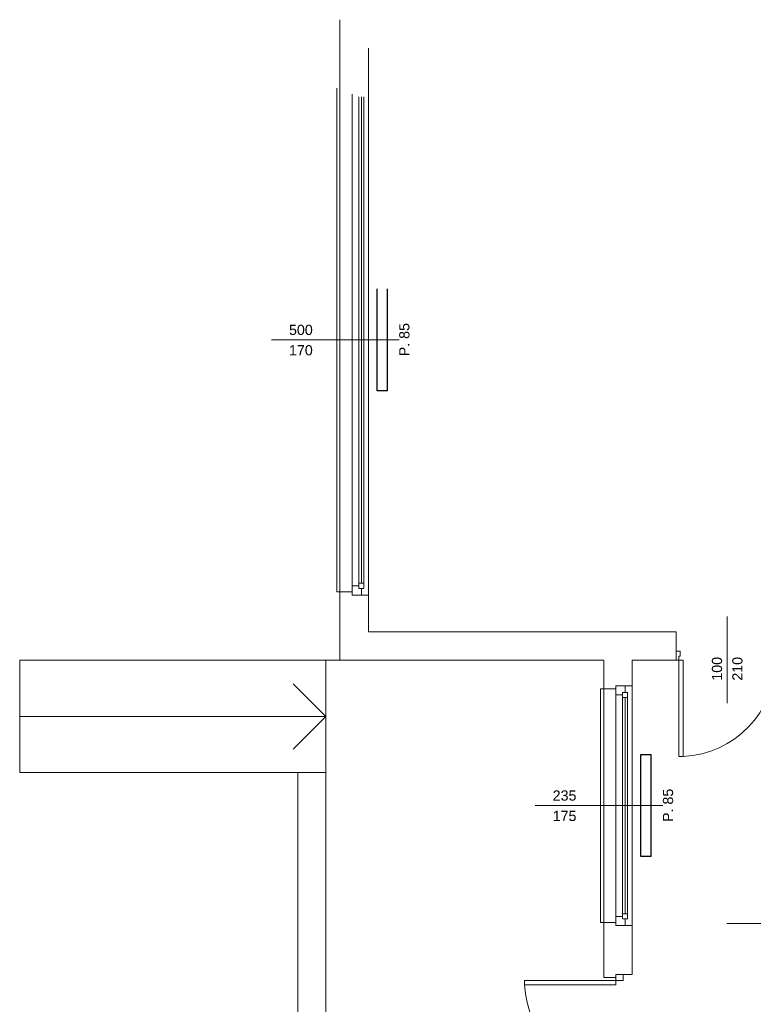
# Model space of a CAD drawing. Header units: millimetres. Extents: x 183299 to 1018155, y -286688 to 171278.
# Tile 302 of 320: x 508074 to 515266, y -25119 to -15467. Entities that reach past the tile are written whole.
import ezdxf

# ---------------------------------------------------------------- set-up
doc = ezdxf.new("R2010")
doc.units = ezdxf.units.MM
doc.header["$MEASUREMENT"] = 0
for name, color, linetype, lineweight in [('zzz_podklady_drzwi', 252, 'Continuous', 15), ('zzz_podklady_drzwi_opisy', 252, 'Continuous', 15), ('zzz_podklady_okna_opisy', 252, 'Continuous', 15), ('zzz_podklady_sciany', 252, 'Continuous', 15)]:
    doc.layers.add(name, color=color, linetype=linetype, lineweight=lineweight)
doc.layers.add('zzz_podklady_grzejniki_ist', color=252, linetype='Continuous')
doc.styles.add('GENERATED_STYLE_1', font='arial.ttf')

msp = doc.modelspace()

# ---------------------------------------------------------------- linework, layer by layer
at = {"layer": 'zzz_podklady_drzwi'}
for p, q in [((514508.87701, -21746.49465), (514508.87701, -21656.49465)), ((514548.87701, -21656.49465), (514508.87701, -21656.49465)), ((514508.87701, -21656.49465), (514508.87701, -21746.49465)), ((514508.87701, -21746.49465), (514508.87701, -21656.49465)), ((514536.87701, -21746.49465), (514536.87701, -21706.49465)), ((514536.87701, -21706.49465), (514548.87701, -21706.49465)), ((514548.87701, -21706.49465), (514548.87701, -21656.49465)), ((514508.87701, -21746.49465), (514536.87701, -21746.49465)), ((514536.87701, -21746.49465), (514536.87701, -22690.49465)), ((514576.87701, -21746.49465), (514536.87701, -21746.49465)), ((514576.87701, -22690.49465), (514576.87701, -21746.49465)), ((514536.87701, -22690.49465), (514576.87701, -22690.49465))]:
    msp.add_line(p, q, dxfattribs=at)
msp.add_arc((514536.87701, -21746.49465), 944, 272.428514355, 0, dxfattribs=at)
at = {"layer": 'zzz_podklady_drzwi_opisy'}
for p, q in [((515008.87701, -22167.92322), (515008.87701, -21316.49465)), ((515007.44844, -24326.49465), (516378.87701, -24326.49465))]:
    msp.add_line(p, q, dxfattribs=at)
at = {"layer": 'zzz_podklady_grzejniki_ist'}
for p, q in [((511579.20621, -19106.74465), (511579.20621, -18106.74465)), ((511679.20621, -19106.74465), (511679.20621, -18106.74465)), ((511679.20621, -19106.74465), (511579.20621, -19106.74465)), ((514164.20621, -23671.49465), (514164.20621, -22671.49465)), ((514164.20621, -22671.49465), (514264.20621, -22671.49465)), ((514264.20621, -23671.49465), (514264.20621, -22671.49465)), ((514264.20621, -23671.49465), (514164.20621, -23671.49465))]:
    msp.add_line(p, q, dxfattribs=at)
at = {"layer": 'zzz_podklady_sciany'}
for p, q in [((511213.87701, -15466.99465), (511213.87701, -21746.49465)), ((511493.87701, -21466.49465), (511493.87701, -15746.99465)), ((511493.87701, -21106.74465), (511493.87701, -16106.74465)), ((511493.87701, -21106.74465), (511493.87701, -16106.74465)), ((511183.87701, -21076.74465), (511183.87701, -16136.74465)), ((511213.87701, -21076.74465), (511213.87701, -16136.74465)), ((511213.87701, -21076.74465), (511183.87701, -21076.74465)), ((511213.87701, -21076.74465), (511333.87701, -21076.74465)), ((511333.87701, -21076.74465), (511333.87701, -21106.74465)), ((511333.87701, -21076.74465), (511333.87701, -21106.74465)), ((511333.87701, -21106.74465), (511423.87701, -21106.74465)), ((511333.87701, -21106.74465), (511423.87701, -21106.74465)), ((511333.87701, -21106.74465), (511423.87701, -21106.74465)), ((511423.87701, -21106.74465), (511493.87701, -21106.74465)), ((514508.87701, -21466.49465), (511493.87701, -21466.49465)), ((514508.87701, -21746.49465), (514508.87701, -21466.49465)), ((511073.87701, -21746.49465), (508073.87701, -21746.49465)), ((508073.87701, -21746.49465), (508073.87701, -22846.49465)), ((511073.87701, -21746.49465), (513798.87701, -21746.49465)), ((511073.87701, -27396.49465), (511073.87701, -21746.49465)), ((513798.87701, -21746.49465), (513798.87701, -22026.49465)), ((514078.87701, -21996.49465), (514078.87701, -21746.49465)), ((514078.87701, -21746.49465), (514508.87701, -21746.49465)), ((511073.87701, -22296.49465), (510753.85813, -21976.47576)), ((513918.87701, -22026.49465), (513918.87701, -21996.49465)), ((513918.87701, -21996.49465), (514008.87701, -21996.49465)), ((514008.87701, -21996.49465), (513918.87701, -21996.49465)), ((513918.87701, -21996.49465), (514008.87701, -21996.49465)), ((513918.87701, -22026.49465), (513918.87701, -21996.49465)), ((514008.87701, -21996.49465), (514078.87701, -21996.49465)), ((514078.87701, -24346.49465), (514078.87701, -21996.49465)), ((514078.87701, -24346.49465), (514078.87701, -21996.49465)), ((513768.87701, -24316.49465), (513768.87701, -22026.49465)), ((513768.87701, -22026.49465), (513798.87701, -22026.49465)), ((513798.87701, -22026.49465), (513918.87701, -22026.49465)), ((513798.87701, -24316.49465), (513798.87701, -22026.49465)), ((508073.87701, -22296.49465), (511073.87701, -22296.49465)), ((511073.87701, -22296.49465), (510753.85813, -22616.51353)), ((508073.87701, -22846.49465), (511073.87701, -22846.49465)), ((510800.28944, -22846.49465), (510800.28944, -27396.49465)), ((513798.87701, -24316.49465), (513768.87701, -24316.49465)), ((513798.87701, -24316.49465), (513918.87701, -24316.49465)), ((513798.87701, -24316.49465), (513798.87701, -24856.49465)), ((513918.87701, -24316.49465), (513918.87701, -24346.49465)), ((513918.87701, -24316.49465), (513918.87701, -24346.49465)), ((513918.87701, -24346.49465), (514008.87701, -24346.49465)), ((513918.87701, -24346.49465), (514008.87701, -24346.49465)), ((513918.87701, -24346.49465), (514008.87701, -24346.49465)), ((514008.87701, -24346.49465), (514078.87701, -24346.49465)), ((514078.87701, -24826.49465), (514078.87701, -24346.49465)), ((513918.87701, -24886.49465), (513021.87701, -24886.49465)), ((513021.87701, -24886.49465), (513021.87701, -24926.49465)), ((513798.87701, -24856.49465), (513918.87701, -24856.49465)), ((513918.87701, -24856.49465), (513918.87701, -24826.49465)), ((513918.87701, -24826.49465), (513988.87701, -24826.49465)), ((513918.87701, -24826.49465), (513918.87701, -24886.49465)), ((513988.87701, -24826.49465), (513918.87701, -24826.49465)), ((513918.87701, -24826.49465), (513988.87701, -24826.49465)), ((513918.87701, -24856.49465), (513918.87701, -24826.49465)), ((513918.87701, -24926.49465), (513918.87701, -24886.49465)), ((513918.87701, -24886.49465), (513988.87701, -24886.49465)), ((513988.87701, -24826.49465), (514078.87701, -24826.49465)), ((513988.87701, -24886.49465), (513988.87701, -24826.49465)), ((513021.87701, -24926.49465), (513918.87701, -24926.49465))]:
    msp.add_line(p, q, dxfattribs=at)
msp.add_arc((513918.87701, -24886.49465), 897, 182.553304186, 270, dxfattribs=at)

# ---------------------------------------------------------------- texts
at = {"layer": 'zzz_podklady_drzwi_opisy', "char_height": 100, "attachment_point": 7, "style": 'GENERATED_STYLE_1'}
for s, insert in [('500', (510713.87701, -18558.84426)), ('170', (510713.87701, -18758.84426))]:
    msp.add_mtext(s, dxfattribs=dict(at, insert=insert))
at = {"layer": 'zzz_podklady_drzwi_opisy', "char_height": 100, "attachment_point": 7, "rotation": 90, "style": 'GENERATED_STYLE_1'}
for s, insert in [('{P. 85}', (511895.97663, -18766.74474)), ('{100}', (514960.97663, -21946.49465)), ('{210}', (515160.97663, -21946.49465))]:
    msp.add_mtext(s, dxfattribs=dict(at, insert=insert))
at = {"layer": 'zzz_podklady_okna_opisy', "char_height": 100, "attachment_point": 7, "style": 'GENERATED_STYLE_1'}
for s, insert in [('{235}', (513298.87701, -23123.59426)), ('{175}', (513298.87701, -23323.59426))]:
    msp.add_mtext(s, dxfattribs=dict(at, insert=insert))
at = {"layer": 'zzz_podklady_okna_opisy', "insert": (514480.97663, -23331.49474), "char_height": 100, "attachment_point": 7, "rotation": 90, "style": 'GENERATED_STYLE_1'}
msp.add_mtext('{P. 85}', dxfattribs=at)

# ---------------------------------------------------------------- next in the draw order: wipeouts: each hides what was drawn before it
at = {"ltscale": 8598.409227}
for points in [[(511448.87701, -16221.74465), (511398.87701, -16221.74465), (511398.87701, -16196.74465), (511333.87701, -16196.74465), (511333.87701, -21016.74465), (511398.87701, -21016.74465), (511398.87701, -20991.74465), (511448.87701, -20991.74465)], [(514033.87701, -22111.49465), (513983.87701, -22111.49465), (513983.87701, -22086.49465), (513918.87701, -22086.49465), (513918.87701, -24256.49465), (513983.87701, -24256.49465), (513983.87701, -24231.49465), (514033.87701, -24231.49465)]]:
    msp.add_wipeout(points, dxfattribs=at).dxf.layer = 'zzz_podklady_sciany'

# ---------------------------------------------------------------- next in the draw order: linework, layer by layer
at = {"layer": 'zzz_podklady_drzwi_opisy'}
msp.add_line((510542.44844, -18606.74465), (511793.87701, -18606.74465), dxfattribs=at)
at = {"layer": 'zzz_podklady_okna_opisy'}
msp.add_line((513127.44844, -23171.49465), (514378.87701, -23171.49465), dxfattribs=at)
at = {"layer": 'zzz_podklady_sciany'}
for p, q in [((511333.87701, -16196.74465), (511333.87701, -21016.74465)), ((511398.87701, -20991.74465), (511398.87701, -16221.74465)), ((511423.87701, -20991.74465), (511423.87701, -16221.74465)), ((511448.87701, -20991.74465), (511448.87701, -16221.74465)), ((511448.87701, -20991.74465), (511448.87701, -16221.74465)), ((511398.87701, -21016.74465), (511333.87701, -21016.74465)), ((511333.87701, -21016.74465), (511333.87701, -21106.74465)), ((511448.87701, -20991.74465), (511398.87701, -20991.74465)), ((511398.87701, -20991.74465), (511398.87701, -21041.74465)), ((511398.87701, -21041.74465), (511398.87701, -21016.74465)), ((511448.87701, -21041.74465), (511448.87701, -20991.74465)), ((511423.87701, -21041.74465), (511398.87701, -21041.74465)), ((511398.87701, -21041.74465), (511448.87701, -21041.74465)), ((511423.87701, -21106.74465), (511423.87701, -21041.74465)), ((513918.87701, -21996.49465), (513918.87701, -22086.49465)), ((514008.87701, -22061.49465), (514008.87701, -21996.49465)), ((513918.87701, -22086.49465), (513983.87701, -22086.49465)), ((513918.87701, -22086.49465), (513918.87701, -24256.49465)), ((513983.87701, -22086.49465), (513983.87701, -22061.49465)), ((513983.87701, -22061.49465), (514008.87701, -22061.49465)), ((513983.87701, -22061.49465), (513983.87701, -22111.49465)), ((514033.87701, -22061.49465), (513983.87701, -22061.49465)), ((514033.87701, -22111.49465), (514033.87701, -22061.49465)), ((513983.87701, -24231.49465), (513983.87701, -22111.49465)), ((513983.87701, -22111.49465), (514033.87701, -22111.49465)), ((514008.87701, -24231.49465), (514008.87701, -22111.49465)), ((514033.87701, -24231.49465), (514033.87701, -22111.49465)), ((514033.87701, -24231.49465), (514033.87701, -22111.49465)), ((513983.87701, -24256.49465), (513918.87701, -24256.49465)), ((513918.87701, -24256.49465), (513918.87701, -24346.49465)), ((514033.87701, -24231.49465), (513983.87701, -24231.49465)), ((513983.87701, -24231.49465), (513983.87701, -24281.49465)), ((513983.87701, -24281.49465), (513983.87701, -24256.49465)), ((514008.87701, -24281.49465), (513983.87701, -24281.49465)), ((513983.87701, -24281.49465), (514033.87701, -24281.49465)), ((514008.87701, -24346.49465), (514008.87701, -24281.49465)), ((514033.87701, -24281.49465), (514033.87701, -24231.49465))]:
    msp.add_line(p, q, dxfattribs=at)

doc.saveas('drawing.dxf')
